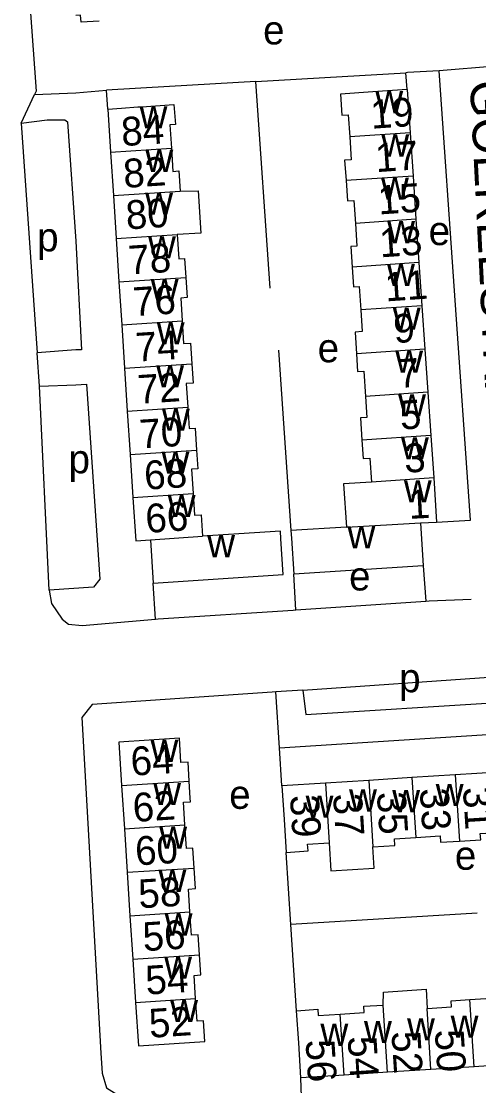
# Model space of a CAD drawing. Extents: x 159675 to 162108, y 386471 to 388472.
# Drawn here: x 160492.4 to 160555.9, y 387785.9 to 387933.8 of the extents above; entities that cross this region are included whole.
import ezdxf

# ---------------------------------------------------------------- set-up
doc = ezdxf.new("R2010")
doc.units = 0
for name, color, linetype in [('BLT_Basislijn', 7, 'Continuous'), ('BLT_Bebouwing', 7, 'Continuous'), ('BLT_Centroide', 7, 'Continuous'), ('BLT_Huisnummer', 7, 'Continuous'), ('BLT_Huisnummer_ tussenligend', 7, 'Continuous'), ('BLT_Onderverdeling_panden', 7, 'Continuous'), ('BLT_Straatnaam', 7, 'Continuous')]:
    doc.layers.add(name, color=color, linetype=linetype)

msp = doc.modelspace()

# ---------------------------------------------------------------- linework, layer by layer
at = {"layer": 'BLT_Basislijn'}
for p, q in [((160546.01, 387924.29), (160545.85, 387926.62)), ((160527.01, 387896.68), (160525.02, 387925.4)), ((160492.43, 387919.61), (160494.24, 387923.61)), ((160504.45, 387921.57), (160504.27, 387924.2)), ((160492.43, 387919.61), (160494.62, 387887.72)), ((160528.13, 387888.06), (160529.87, 387863.01)), ((160494.97, 387883.09), (160494.62, 387887.72)), ((160496.28, 387854.72), (160494.97, 387883.09)), ((160530.54, 387851.99), (160530.26, 387856.97)), ((160548.24, 387858.12), (160548.59, 387853.19)), ((160511.05, 387850.71), (160510.75, 387855.72)), ((160530.54, 387851.99), (160548.59, 387853.19)), ((160531.51, 387840.85), (160558.07, 387842.68)), ((160531.51, 387840.85), (160527.76, 387840.6)), ((160528.28, 387832.82), (160527.76, 387840.6)), ((160528.28, 387832.82), (160590.01, 387836.83)), ((160528.62, 387827.55), (160528.28, 387832.82)), ((160529.87, 387808.29), (160529.21, 387818.31)), ((160555.72, 387809.84), (160529.87, 387808.29)), ((160530.66, 387796.31), (160529.87, 387808.29)), ((160531.32, 387784.34), (160531.25, 387786.99))]:
    msp.add_line(p, q, dxfattribs=at)
for points in [[(160550.45, 387953.28), (160500, 387949.86), (160493.77, 387949.45), (160492.76, 387947.71), (160494.48, 387924.07), (160494.24, 387923.61)], [(160551.13, 387940.86), (160557.45, 387941.27), (160558.28, 387927.51), (160550.48, 387926.9)], [(160525.02, 387925.4), (160537, 387926.09), (160545.85, 387926.62)], [(160550.48, 387926.9), (160546.05, 387926.64), (160545.85, 387926.62)], [(160550.1, 387864.19), (160554.83, 387864.44), (160550.48, 387926.9)], [(160525.02, 387925.4), (160513, 387924.71), (160504.27, 387924.2)], [(160494.24, 387923.61), (160500, 387923.84), (160504.27, 387924.2)], [(160492.43, 387919.61), (160496.01, 387920.06), (160498.45, 387920.09), (160498.83, 387919.81), (160500, 387903.24), (160500.79, 387888.13), (160500, 387888.14), (160494.62, 387887.72)], [(160494.97, 387883.09), (160500, 387883.24), (160501.49, 387883.35), (160503.34, 387856.26), (160502.45, 387855.13), (160496.28, 387854.72)], [(160496.28, 387854.72), (160496.61, 387852.86), (160498.12, 387850.7), (160498.99, 387850.02), (160500.86, 387849.82), (160511.05, 387850.71)], [(160548.59, 387853.19), (160549.06, 387853.23), (160554.88, 387853.5)], [(160511.05, 387850.71), (160511.42, 387850.74), (160530.2, 387851.97), (160530.54, 387851.99)], [(160527.76, 387840.6), (160527.25, 387840.57), (160502.28, 387838.83), (160500.84, 387837.06), (160503.49, 387790.4), (160503.64, 387787.61), (160504.25, 387785.6), (160506.13, 387784.42), (160522.67, 387783.82), (160530.89, 387784.31), (160531.32, 387784.34)], [(160531.51, 387840.85), (160531.96, 387837.46), (160558.57, 387839.12)]]:
    msp.add_lwpolyline(points, dxfattribs=at)
at = {"layer": 'BLT_Bebouwing'}
for p, q in [((160546.01, 387924.29), (160546.42, 387918.28)), ((160504.45, 387921.57), (160504.83, 387915.58)), ((160546.42, 387918.28), (160546.83, 387912.27)), ((160504.83, 387915.58), (160505.22, 387909.58)), ((160546.83, 387912.27), (160547.24, 387906.26)), ((160505.22, 387909.58), (160505.61, 387903.58)), ((160547.24, 387906.26), (160547.65, 387900.25)), ((160505.61, 387903.58), (160505.99, 387897.59)), ((160547.65, 387900.25), (160548.05, 387894.24)), ((160505.99, 387897.59), (160506.38, 387891.59)), ((160548.05, 387894.24), (160548.46, 387888.23)), ((160506.38, 387891.59), (160506.76, 387885.59)), ((160548.46, 387888.23), (160548.87, 387882.22)), ((160506.76, 387885.59), (160507.15, 387879.6)), ((160548.87, 387882.22), (160549.28, 387876.21)), ((160507.15, 387879.6), (160507.54, 387873.6)), ((160549.28, 387876.21), (160549.7, 387870.33)), ((160507.54, 387873.6), (160507.92, 387867.6)), ((160549.7, 387870.33), (160550.1, 387864.19)), ((160507.92, 387867.6), (160508.31, 387861.6)), ((160547.86, 387864.07), (160550.1, 387864.19)), ((160537.57, 387863.5), (160529.87, 387863.01)), ((160547.86, 387864.07), (160548.24, 387858.12)), ((160508.31, 387861.6), (160510.37, 387861.74)), ((160510.37, 387861.74), (160510.75, 387855.72)), ((160548.24, 387858.12), (160530.26, 387856.97)), ((160546.68, 387828.7), (160540.67, 387828.31)), ((160552.7, 387829.08), (160546.68, 387828.7)), ((160558.72, 387829.46), (160552.7, 387829.08)), ((160506.35, 387827.59), (160506.74, 387821.56)), ((160534.65, 387827.93), (160528.62, 387827.55)), ((160540.67, 387828.31), (160534.65, 387827.93)), ((160506.74, 387821.56), (160507.12, 387815.54)), ((160507.12, 387815.54), (160507.51, 387809.51)), ((160507.51, 387809.51), (160507.9, 387803.48)), ((160507.9, 387803.48), (160508.29, 387797.45)), ((160561.34, 387788.9), (160555.33, 387788.52)), ((160537.27, 387787.37), (160531.25, 387786.99)), ((160543.29, 387787.76), (160537.27, 387787.37)), ((160549.31, 387788.14), (160543.29, 387787.76)), ((160555.33, 387788.52), (160549.31, 387788.14))]:
    msp.add_line(p, q, dxfattribs=at)
for points in [[(160503.22, 387933.8), (160500.72, 387933.64), (160500.66, 387934.6), (160500, 387934.56)], [(160546.01, 387924.29), (160541.26, 387923.97), (160536.76, 387923.66), (160536.96, 387920.72), (160537.82, 387920.78), (160538.03, 387917.71)], [(160504.45, 387921.57), (160506.35, 387921.7), (160508.62, 387921.86), (160509.15, 387921.89), (160513.63, 387922.2), (160513.82, 387919.44), (160513.05, 387919.39), (160513.27, 387916.12)], [(160538.03, 387917.71), (160538.25, 387914.54), (160537.33, 387914.48), (160537.53, 387911.64)], [(160513.27, 387916.12), (160513.49, 387912.92), (160514.31, 387912.97), (160514.5, 387910.18)], [(160537.53, 387911.64), (160537.72, 387908.8), (160538.61, 387908.86), (160538.82, 387905.69)], [(160514.5, 387910.18), (160516.97, 387910.19), (160517.34, 387904.34), (160514.06, 387904.13)], [(160538.82, 387905.69), (160539.04, 387902.52), (160538.18, 387902.46), (160538.37, 387899.62)], [(160514.06, 387904.13), (160514.29, 387900.77), (160515.1, 387900.83), (160515.28, 387898.18)], [(160515.28, 387898.18), (160515.47, 387895.38), (160514.6, 387895.32), (160514.78, 387892.13)], [(160538.37, 387899.62), (160538.56, 387896.86), (160539.34, 387896.91), (160539.56, 387893.66)], [(160539.56, 387893.66), (160539.77, 387890.66), (160538.79, 387890.59), (160538.98, 387887.58)], [(160514.78, 387892.13), (160514.96, 387889.01), (160515.92, 387889.07), (160516.1, 387886.19)], [(160538.98, 387887.58), (160539.14, 387885.09), (160540.01, 387885.14), (160540.24, 387881.63)], [(160516.1, 387886.19), (160516.28, 387883.49), (160515.33, 387883.43), (160515.55, 387880.14)], [(160540.24, 387881.63), (160540.43, 387878.72), (160539.53, 387878.66), (160539.73, 387875.56)], [(160515.55, 387880.14), (160515.74, 387877.18), (160516.57, 387877.24), (160516.77, 387874.19)], [(160539.73, 387875.56), (160539.9, 387873.03), (160540.82, 387873.09), (160541.04, 387869.76)], [(160516.77, 387874.19), (160516.94, 387871.6), (160516.06, 387871.54), (160516.28, 387868.14)], [(160541.04, 387869.76), (160537.18, 387869.52), (160537.57, 387863.5)], [(160516.28, 387868.14), (160516.48, 387865.13), (160517.4, 387865.19), (160517.6, 387862.23)], [(160510.75, 387855.72), (160528.8, 387856.89), (160528.47, 387861.88), (160528.41, 387862.93), (160517.6, 387862.23)], [(160529.87, 387863.01), (160529.94, 387861.96), (160530.26, 387856.97)], [(160515.74, 387828.2), (160515.58, 387830.83), (160514.6, 387830.77), (160514.38, 387834.16), (160505.96, 387833.62), (160506.35, 387827.59)], [(160515.15, 387822.11), (160514.95, 387825.26), (160515.93, 387825.32), (160515.9, 387825.84), (160515.74, 387828.2)], [(160528.62, 387827.55), (160528.92, 387822.86), (160529.21, 387818.31)], [(160516.43, 387816.13), (160516.26, 387818.89), (160515.36, 387818.83), (160515.15, 387822.11)], [(160541.26, 387819.07), (160544.3, 387819.26), (160544.24, 387820.2), (160547.21, 387820.39)], [(160547.21, 387820.39), (160550.6, 387820.6), (160550.65, 387819.71), (160553.29, 387819.88)], [(160553.29, 387819.88), (160556.23, 387820.07), (160556.17, 387820.91), (160559.26, 387821.1)], [(160529.21, 387818.31), (160532.25, 387818.5), (160532.19, 387819.44), (160535.18, 387819.63)], [(160535.18, 387819.63), (160535.42, 387815.73), (160541.41, 387816.11), (160541.26, 387819.07)], [(160515.84, 387810.04), (160515.64, 387813.21), (160516.62, 387813.27), (160516.43, 387816.13)], [(160517.17, 387804.08), (160516.99, 387806.86), (160516.05, 387806.8), (160515.84, 387810.04)], [(160516.63, 387797.99), (160516.43, 387801.21), (160517.35, 387801.27), (160517.17, 387804.08)], [(160542.7, 387797.09), (160542.73, 387798.9), (160548.66, 387799.28), (160548.77, 387796.61)], [(160508.29, 387797.45), (160508.68, 387791.42), (160517.9, 387792.01), (160517.72, 387794.91), (160516.83, 387794.85), (160516.63, 387797.99)], [(160548.77, 387796.61), (160552.17, 387796.83), (160552.11, 387797.68), (160554.73, 387797.85)], [(160554.73, 387797.85), (160557.67, 387798.03), (160557.72, 387797.17), (160560.81, 387797.36)], [(160530.66, 387796.31), (160533.62, 387796.5), (160533.67, 387795.65), (160536.73, 387795.85)], [(160531.25, 387786.99), (160530.95, 387791.83), (160530.66, 387796.31)], [(160536.73, 387795.85), (160540.03, 387796.06), (160539.98, 387796.92), (160542.7, 387797.09)]]:
    msp.add_lwpolyline(points, dxfattribs=at)
at = {"layer": 'BLT_Onderverdeling_panden'}
for p, q in [((160546.42, 387918.28), (160538.03, 387917.71)), ((160504.83, 387915.58), (160513.27, 387916.12)), ((160546.83, 387912.27), (160537.53, 387911.64)), ((160505.22, 387909.58), (160514.5, 387910.18)), ((160547.24, 387906.26), (160538.82, 387905.69)), ((160505.61, 387903.58), (160514.06, 387904.13)), ((160547.65, 387900.25), (160538.37, 387899.62)), ((160505.99, 387897.59), (160515.28, 387898.18)), ((160548.05, 387894.24), (160539.56, 387893.66)), ((160506.38, 387891.59), (160514.78, 387892.13)), ((160548.46, 387888.23), (160538.98, 387887.58)), ((160506.76, 387885.59), (160516.1, 387886.19)), ((160548.87, 387882.22), (160540.24, 387881.63)), ((160507.15, 387879.6), (160515.55, 387880.14)), ((160549.28, 387876.21), (160539.73, 387875.56)), ((160507.54, 387873.6), (160516.77, 387874.19)), ((160549.7, 387870.33), (160541.04, 387869.76)), ((160507.92, 387867.6), (160516.28, 387868.14)), ((160537.57, 387863.5), (160547.86, 387864.07)), ((160510.37, 387861.74), (160517.6, 387862.23)), ((160546.68, 387828.7), (160547.21, 387820.39)), ((160552.7, 387829.08), (160553.29, 387819.88)), ((160506.35, 387827.59), (160515.74, 387828.2)), ((160534.65, 387827.93), (160535.18, 387819.63)), ((160540.67, 387828.31), (160541.26, 387819.07)), ((160506.74, 387821.56), (160515.15, 387822.11)), ((160507.12, 387815.54), (160516.43, 387816.13)), ((160507.51, 387809.51), (160515.84, 387810.04)), ((160507.9, 387803.48), (160517.17, 387804.08)), ((160508.29, 387797.45), (160516.63, 387797.99)), ((160555.33, 387788.52), (160554.73, 387797.85)), ((160543.29, 387787.76), (160542.7, 387797.09)), ((160549.31, 387788.14), (160548.77, 387796.61)), ((160537.27, 387787.37), (160536.73, 387795.85))]:
    msp.add_line(p, q, dxfattribs=at)

# ---------------------------------------------------------------- texts
at = {"layer": 'BLT_Centroide'}
for s, p in [('e', (160526.01, 387930.55)), ('w', (160541.59, 387921)), ('w', (160508.85, 387918.88)), ('w', (160542.43, 387914.97)), ('w', (160509.66, 387912.84)), ('w', (160542.38, 387908.97)), ('w', (160509.63, 387906.88)), ('w', (160543.24, 387902.94)), ('e', (160549, 387902.67)), ('p', (160494.63, 387901.8)), ('w', (160510.03, 387900.84)), ('w', (160543.22, 387896.97)), ('w', (160510.4, 387894.88)), ('w', (160544.02, 387890.91)), ('w', (160511.24, 387888.88)), ('e', (160533.59, 387886.39)), ('w', (160544.36, 387884.94)), ('w', (160511.16, 387882.91)), ('w', (160544.76, 387878.88)), ('w', (160511.96, 387876.88)), ('w', (160545.16, 387872.91)), ('p', (160498.99, 387870.97)), ('w', (160511.91, 387870.91)), ('w', (160545.56, 387866.94)), ('w', (160512.76, 387864.88)), ('w', (160537.72, 387860.53)), ('w', (160518.24, 387859.31)), ('e', (160537.95, 387854.69)), ('p', (160544.9, 387840.55)), ('w', (160510.37, 387830.88)), ('w', (160510.75, 387824.88)), ('e', (160521.3, 387824.35)), ('w', (160549.98, 387824.73)), ('w', (160531.91, 387823.11)), ('w', (160537.95, 387823.98)), ('w', (160543.94, 387823.89)), ('w', (160511.59, 387818.81)), ('e', (160552.64, 387815.89)), ('w', (160511.48, 387812.81)), ('w', (160512.34, 387806.75)), ('w', (160512.27, 387800.75)), ('w', (160513.1, 387794.72)), ('w', (160540.02, 387791.8)), ('w', (160546, 387792.19)), ('w', (160552.05, 387792.56)), ('w', (160533.97, 387791.42))]:
    msp.add_text(s, height=4, dxfattribs=at).set_placement(p)
at = {"layer": 'BLT_Huisnummer'}
for s, rotation, p in [('19', 3.9006, (160541.07, 387918.83)), ('84', 3.6833, (160506.42, 387916.42)), ('13', 3.899, (160542.29, 387900.96)), ('78', 3.6842, (160507.39, 387898.58)), ('9', 3.8971, (160544.24, 387889.04)), ('74', 3.6804, (160508.42, 387886.47)), ('5', 3.8997, (160545.12, 387877.03)), ('70', 3.6806, (160508.95, 387874.41)), ('1', 2.9599, (160546.29, 387864.63)), ('66', 3.88, (160509.79, 387862.67)), ('64', 3.6788, (160507.73, 387828.94)), ('39', 273.6242, (160529.73, 387826.19)), ('33', 273.6446, (160547.76, 387827.14)), ('60', 3.6767, (160508.36, 387816.48)), ('56', 3.6807, (160509.4, 387804.57)), ('52', 3.6513, (160510.27, 387792.54)), ('50', 273.6401, (160549.85, 387793.6)), ('56', 273.6386, (160531.9, 387792.21))]:
    msp.add_text(s, height=4, rotation=rotation, dxfattribs=at).set_placement(p)
at = {"layer": 'BLT_Huisnummer_ tussenligend'}
for s, rotation, p in [('17', 3.8949, (160541.72, 387912.8)), ('82', 3.6827, (160506.71, 387910.61)), ('15', 3.899, (160542.09, 387906.92)), ('80', 3.6827, (160507.06, 387904.84)), ('11', 3.8971, (160543.05, 387894.84)), ('76', 3.6825, (160508.05, 387892.79)), ('7', 3.8997, (160544.85, 387882.81)), ('72', 3.6806, (160508.69, 387880.61)), ('3', 2.9599, (160545.69, 387871.05)), ('68', 3.88, (160509.62, 387868.67)), ('31', 273.6433, (160553.75, 387827.29)), ('62', 3.6767, (160508.02, 387822.52)), ('37', 273.6242, (160535.72, 387826.39)), ('35', 273.6446, (160541.8, 387826.62)), ('58', 3.6834, (160508.8, 387810.52)), ('54', 3.6513, (160509.79, 387798.53)), ('52', 273.6386, (160543.83, 387793.38)), ('54', 273.6408, (160537.74, 387792.68))]:
    msp.add_text(s, height=4, rotation=rotation, dxfattribs=at).set_placement(p)
at = {"layer": 'BLT_Straatnaam'}
msp.add_text('GOEREESTRAAT', height=5, rotation=272.8427, dxfattribs=at).set_placement((160554.72, 387925.5))

doc.saveas('drawing.dxf')
